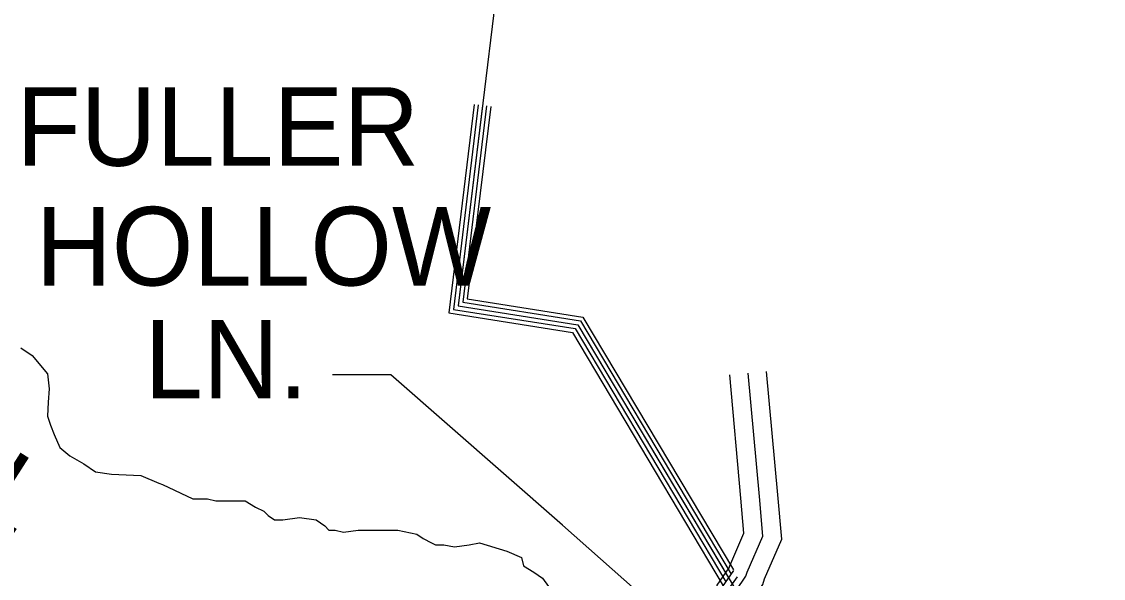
# Model space of a CAD drawing. Extents: x 1788175 to 1969470, y 584502 to 738744.
# Drawn here: x 1944406 to 1949501, y 653021 to 655642 of the extents above; entities that cross this region are included whole.
import ezdxf

# ---------------------------------------------------------------- set-up
doc = ezdxf.new("R2010")
doc.units = 0
for name, color, linetype in [('DESIGN - ROW - Right-of-Way and Easement Labels', 7, 'Continuous'), ('DESIGN - TRANSPORTATION - Text', 7, 'Continuous'), ('SURVEY - DRAINAGE - Natural Features', 7, 'Continuous'), ('SURVEY - TRANSPORTATION - Roads', 7, 'Continuous')]:
    doc.layers.add(name, color=color, linetype=linetype)

msp = doc.modelspace()

# ---------------------------------------------------------------- linework, layer by layer
at = {"layer": 'DESIGN - ROW - Right-of-Way and Easement Labels'}
msp.add_line((1947466.4, 652819.2), (1946953.6, 653272.3), dxfattribs=at)
msp.add_lwpolyline([(1946953.6, 653272.3), (1946145.8, 653979.7), (1945869.9, 653979.7)], dxfattribs=at)
at = {"layer": 'DESIGN - TRANSPORTATION - Text'}
for points in [[(1944402, 654105.8), (1944456.1, 654069.7), (1944528, 653983.4), (1944535.9, 653913.3), (1944531.8, 653851.2), (1944527.7, 653785.1), (1944541.7, 653743.1), (1944559.6, 653699), (1944585.6, 653636.8), (1944633.6, 653598.7), (1944699.6, 653560.6), (1944753.6, 653522.5), (1944829.7, 653512.4), (1944967.9, 653506.2), (1945051.9, 653470), (1945069.1, 653462.5)], [(1945069.1, 653462.5), (1945212.6, 653396.2), (1945281.6, 653396.2), (1945321, 653386.3), (1945399.9, 653386.3), (1945459, 653386.3), (1945508.3, 653356.8), (1945547.7, 653337), (1945567.4, 653317.3), (1945597, 653297.6), (1945636.4, 653297.6), (1945715.3, 653307.5), (1945794.1, 653297.6), (1945833.6, 653268), (1945853.3, 653248.3), (1945882.8, 653248.3), (1945922.3, 653238.5), (1945991.3, 653248.3), (1946070.1, 653248.3), (1946178.5, 653248.3), (1946267.2, 653228.6), (1946296.8, 653208.9), (1946336.2, 653189.2), (1946355.9, 653179.3), (1946395.4, 653179.3), (1946444.6, 653169.5), (1946513.6, 653179.3), (1946562.9, 653189.2), (1946691, 653149.8), (1946760, 653120.2), (1946769.9, 653080.8), (1946819.2, 653051.2), (1946858.6, 653021.6), (1946888.2, 652982.2)]]:
    msp.add_lwpolyline(points, dxfattribs=at)
at = {"layer": 'SURVEY - DRAINAGE - Natural Features'}
for points in [[(1939812, 676187.9), (1939869.8, 676139.8), (1939903.7, 676107.8), (1939947.5, 676037.7), (1939967.3, 675971.7), (1939969.1, 675885.8), (1939956.9, 675813.8), (1939934.7, 675729.9), (1939920.5, 675671.9), (1939908.3, 675588), (1940078.5, 674956), (1945680.4, 655840.7), (1946635.8, 655735.3), (1946462, 654304.1), (1947025.5, 654215.3), (1947777.8, 652952.6), (1947781.5, 652870.6), (1947787.3, 652782.7), (1947789, 652660.7), (1947790.5, 652500.8), (1947788.1, 652330.8), (1947780.4, 652220.2)], [(1946536.9, 655252.7), (1946417.6, 654270.6), (1947000.7, 654178.7), (1947710.9, 652986.6)], [(1946556.7, 655250.3), (1946439.8, 654287.4), (1947013.1, 654197), (1947723.4, 653004.8)], [(1946576.6, 655247.9), (1946462, 654304.1), (1947025.5, 654215.3), (1947735.8, 653023)], [(1946596.4, 655245.5), (1946484.1, 654320.9), (1947037.9, 654233.6), (1947748.3, 653041.2)], [(1946615.3, 655243.2), (1946505.2, 654336.8), (1947049.6, 654251), (1947758.7, 653060.8)]]:
    msp.add_lwpolyline(points, dxfattribs=at)
at = {"layer": 'SURVEY - TRANSPORTATION - Roads'}
for points in [[(1949500.8, 651900.7), (1948522.1, 652037.1), (1947862.6, 652071.4), (1947868, 652216.7), (1947877.4, 652441.6), (1947876.2, 652694.5), (1947860.3, 652939.8), (1947896.3, 652992.5), (1947905.1, 653018.6), (1947985.8, 653205.4), (1947967.9, 653414.4), (1947914.6, 653995.9)], [(1949476.8, 651727.9), (1948505.5, 651863.3), (1947681.9, 651906.2), (1947693.7, 652223.6), (1947703, 652444.8), (1947701.8, 652688.4), (1947682.3, 652988.6), (1947738.6, 653070.9), (1947742, 653081), (1947808.3, 653234.3), (1947794.2, 653398.9), (1947740.9, 653979.9)], [(1949488.7, 651813.8), (1948513.8, 651949.7), (1947771.7, 651988.3), (1947780.4, 652220.2), (1947789.7, 652443.2), (1947788.5, 652691.4), (1947770.8, 652964.3), (1947817, 653031.9), (1947823.1, 653050), (1947896.5, 653220), (1947880.6, 653406.6), (1947827.3, 653987.9)], [(1948998.7, 651819.5), (1948507.9, 651887.9), (1947707.5, 651929.6), (1947718.4, 652222.7), (1947727.7, 652444.4), (1947726.6, 652689.3), (1947707.5, 652981.6), (1947760.1, 653058.5)], [(1949001.1, 651850.5), (1948510.8, 651918.8), (1947739.6, 651959), (1947749.4, 652221.4), (1947758.7, 652443.8), (1947757.6, 652690.3), (1947739.2, 652973), (1947777.6, 653029.1)]]:
    msp.add_lwpolyline(points, dxfattribs=at)

# ---------------------------------------------------------------- texts
at = {"layer": 'DESIGN - ROW - Right-of-Way and Easement Labels'}
for s, p in [('FULLER', (1944381.8, 654963.6)), ('HOLLOW', (1944473.3, 654400)), ('LN.', (1944985.1, 653868.3))]:
    msp.add_text(s, height=370, dxfattribs=at).set_placement(p)
msp.add_text('CH.', height=370, rotation=327.4087, dxfattribs=at).set_placement((1943672.5, 653640.1))

doc.saveas('drawing.dxf')
